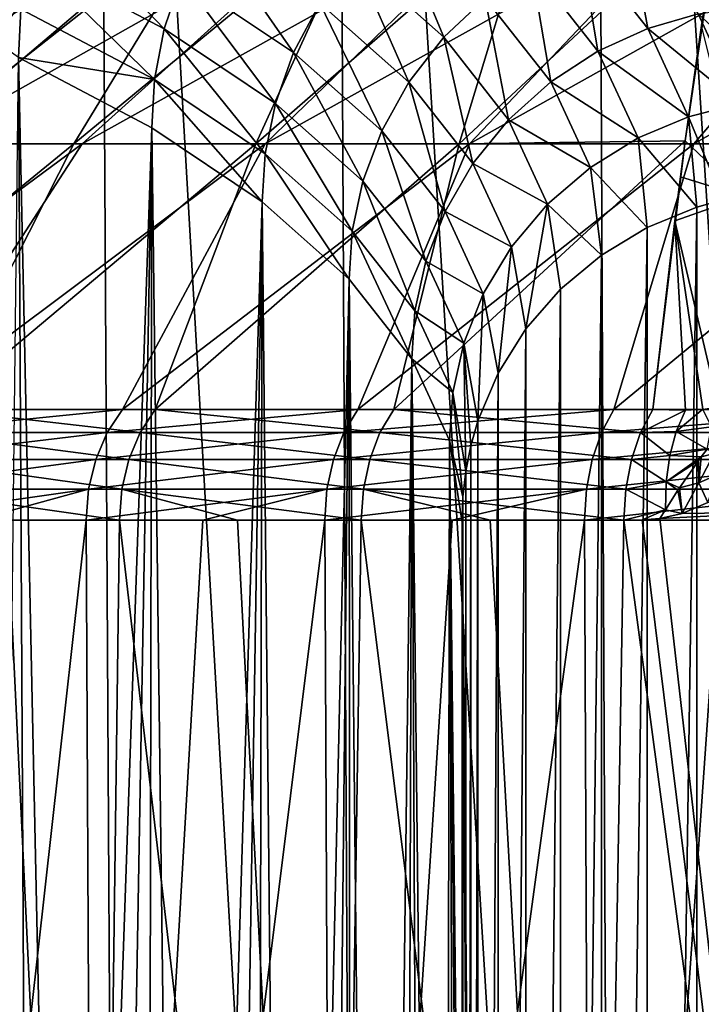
# Model space of a CAD drawing. Header units: millimetres. Extents: x -24 to 24, y 0 to 188.
# Tile 343 of 460: x -18.42 to -13.89, y 160.14 to 166.69. Entities that reach past the tile are written whole.
import ezdxf

# ---------------------------------------------------------------- set-up
doc = ezdxf.new("R2010")
doc.units = ezdxf.units.MM
doc.header["$LTSCALE"] = 58.620611
for name, color, linetype in [('112', 7, 'CONTINUOUS'), ('128', 7, 'CONTINUOUS'), ('130', 7, 'CONTINUOUS'), ('131', 7, 'CONTINUOUS'), ('163', 7, 'CONTINUOUS'), ('173', 7, 'CONTINUOUS'), ('174', 7, 'CONTINUOUS'), ('176', 7, 'CONTINUOUS'), ('177', 7, 'CONTINUOUS'), ('76', 7, 'CONTINUOUS'), ('77', 7, 'CONTINUOUS'), ('86', 7, 'CONTINUOUS')]:
    doc.layers.add(name, color=color, linetype=linetype)

msp = doc.modelspace()

# ---------------------------------------------------------------- linework, layer by layer
at = {"layer": '112', "color": 7, "linetype": 'CONTINUOUS'}
for points in [[(-13.8909, 166.6542, 15.4859), (-13.9989, 165.886, 16.7404), (-13.6092, 165.516, 17.7231), (-13.8909, 166.6542, 15.4859)], [(-13.9989, 165.886, 16.7404), (-14.0305, 165.6467, 17.1068), (-13.6092, 165.516, 17.7231), (-13.9989, 165.886, 16.7404)], [(-14.0305, 165.6467, 17.1068), (-14.0679, 165.3537, 17.5414), (-13.6092, 165.516, 17.7231), (-14.0305, 165.6467, 17.1068)], [(-14.0679, 165.3537, 17.5414), (-13.7771, 164.1166, 19.6021), (-13.6092, 165.516, 17.7231), (-14.0679, 165.3537, 17.5414)], [(-14.0679, 165.3537, 17.5414), (-14.2137, 164.101, 19.247), (-13.9954, 164.0953, 19.429), (-14.0679, 165.3537, 17.5414)], [(-13.7771, 164.1166, 19.6021), (-14.0679, 165.3537, 17.5414), (-13.8804, 164.103, 19.5213), (-13.7771, 164.1166, 19.6021)], [(-13.8804, 164.103, 19.5213), (-14.0679, 165.3537, 17.5414), (-13.9954, 164.0953, 19.429), (-13.8804, 164.103, 19.5213)]]:
    msp.add_3dface(points, dxfattribs=at)
at = {"layer": '128', "color": 7, "linetype": 'CONTINUOUS'}
for points in [[(-14.2137, 164.101, 19.247), (-14.295, 163.9462, 19.3571), (-13.9954, 164.0953, 19.429), (-14.2137, 164.101, 19.247)], [(-13.9954, 164.0953, 19.429), (-14.295, 163.9462, 19.3571), (-14.0583, 163.9543, 19.5332), (-13.9954, 164.0953, 19.429)], [(-13.8804, 164.103, 19.5213), (-13.9954, 164.0953, 19.429), (-14.0583, 163.9543, 19.5332), (-13.8804, 164.103, 19.5213)], [(-13.8804, 164.103, 19.5213), (-14.0583, 163.9543, 19.5332), (-13.8229, 163.9855, 19.7053), (-13.8804, 164.103, 19.5213)], [(-13.8229, 163.9855, 19.7053), (-14.0583, 163.9543, 19.5332), (-13.8528, 163.836, 19.79), (-13.8229, 163.9855, 19.7053)], [(-14.295, 163.9462, 19.3571), (-14.3558, 163.7665, 19.4394), (-14.1013, 163.7934, 19.6168), (-14.295, 163.9462, 19.3571)], [(-14.0583, 163.9543, 19.5332), (-14.295, 163.9462, 19.3571), (-14.1013, 163.7934, 19.6168), (-14.0583, 163.9543, 19.5332)], [(-14.0583, 163.9543, 19.5332), (-14.1013, 163.7934, 19.6168), (-13.8528, 163.836, 19.79), (-14.0583, 163.9543, 19.5332)], [(-13.8528, 163.836, 19.79), (-14.1013, 163.7934, 19.6168), (-13.892, 163.7843, 19.7865), (-13.8528, 163.836, 19.79)], [(-14.1013, 163.7934, 19.6168), (-14.3558, 163.7665, 19.4394), (-14.1249, 163.6181, 19.6755), (-14.1013, 163.7934, 19.6168)], [(-14.1013, 163.7934, 19.6168), (-14.1249, 163.6181, 19.6755), (-13.892, 163.7843, 19.7865), (-14.1013, 163.7934, 19.6168)], [(-13.892, 163.7843, 19.7865), (-14.1249, 163.6181, 19.6755), (-13.9109, 163.7588, 19.7839), (-13.892, 163.7843, 19.7865)], [(-14.3558, 163.7665, 19.4394), (-14.3933, 163.5696, 19.4901), (-14.1249, 163.6181, 19.6755), (-14.3558, 163.7665, 19.4394)], [(-13.9109, 163.7588, 19.7839), (-14.1249, 163.6181, 19.6755), (-14.0357, 163.5795, 19.7521), (-13.9109, 163.7588, 19.7839)], [(-14.1249, 163.6181, 19.6755), (-14.3933, 163.5696, 19.4901), (-14.1292, 163.4337, 19.7066), (-14.1249, 163.6181, 19.6755)], [(-14.1249, 163.6181, 19.6755), (-14.1292, 163.4337, 19.7066), (-14.047, 163.5624, 19.7478), (-14.1249, 163.6181, 19.6755)], [(-14.0357, 163.5795, 19.7521), (-14.1249, 163.6181, 19.6755), (-14.047, 163.5624, 19.7478), (-14.0357, 163.5795, 19.7521)], [(-14.3933, 163.5696, 19.4901), (-14.4059, 163.3645, 19.5072), (-14.1292, 163.4337, 19.7066), (-14.3933, 163.5696, 19.4901)], [(-14.4059, 163.3645, 19.5072), (-14.2852, 163.3671, 19.5958), (-14.1292, 163.4337, 19.7066), (-14.4059, 163.3645, 19.5072)], [(-14.2852, 163.3671, 19.5958), (-14.1666, 163.3748, 19.6817), (-14.1292, 163.4337, 19.7066), (-14.2852, 163.3671, 19.5958)]]:
    msp.add_3dface(points, dxfattribs=at)
at = {"layer": '130', "color": 7, "linetype": 'CONTINUOUS'}
for points in [[(-14.0183, 163.4094, 19.7874), (-13.2736, 163.4204, 20.2947), (-13.8471, 163.4825, 19.9048), (-14.0183, 163.4094, 19.7874)], [(-14.1666, 163.3748, 19.6817), (-13.2736, 163.4204, 20.2947), (-14.0183, 163.4094, 19.7874), (-14.1666, 163.3748, 19.6817)]]:
    msp.add_3dface(points, dxfattribs=at)
at = {"layer": '131', "color": 7, "linetype": 'CONTINUOUS'}
for points in [[(-13.8528, 163.836, 19.79), (-13.892, 163.7843, 19.7865), (-13.8067, 163.8071, 19.844), (-13.8528, 163.836, 19.79)], [(-13.892, 163.7843, 19.7865), (-13.9109, 163.7588, 19.7839), (-13.9071, 163.6121, 19.8402), (-13.892, 163.7843, 19.7865)], [(-13.892, 163.7843, 19.7865), (-13.9071, 163.6121, 19.8402), (-13.8067, 163.8071, 19.844), (-13.892, 163.7843, 19.7865)], [(-13.9071, 163.6121, 19.8402), (-13.781, 163.6679, 19.92), (-13.8067, 163.8071, 19.844), (-13.9071, 163.6121, 19.8402)], [(-13.9109, 163.7588, 19.7839), (-14.0357, 163.5795, 19.7521), (-13.9071, 163.6121, 19.8402), (-13.9109, 163.7588, 19.7839)], [(-13.9071, 163.6121, 19.8402), (-13.8471, 163.4825, 19.9048), (-13.781, 163.6679, 19.92), (-13.9071, 163.6121, 19.8402)], [(-14.0357, 163.5795, 19.7521), (-14.047, 163.5624, 19.7478), (-14.0183, 163.4094, 19.7874), (-14.0357, 163.5795, 19.7521)], [(-14.0357, 163.5795, 19.7521), (-14.0183, 163.4094, 19.7874), (-13.9071, 163.6121, 19.8402), (-14.0357, 163.5795, 19.7521)], [(-14.0183, 163.4094, 19.7874), (-13.8471, 163.4825, 19.9048), (-13.9071, 163.6121, 19.8402), (-14.0183, 163.4094, 19.7874)], [(-14.047, 163.5624, 19.7478), (-14.1292, 163.4337, 19.7066), (-14.0183, 163.4094, 19.7874), (-14.047, 163.5624, 19.7478)], [(-14.1292, 163.4337, 19.7066), (-14.1666, 163.3748, 19.6817), (-14.0183, 163.4094, 19.7874), (-14.1292, 163.4337, 19.7066)]]:
    msp.add_3dface(points, dxfattribs=at)
at = {"layer": '163', "color": 7, "linetype": 'CONTINUOUS'}
msp.add_3dface([(-15.4816, 163.3486, 197.6208), (-15.4816, 141.2475, 127.525), (-15.3922, 153.5887, 200.7292), (-15.4816, 163.3486, 197.6208)], dxfattribs=at)
at = {"layer": '173', "color": 7, "linetype": 'CONTINUOUS'}
for points in [[(-14.6047, 177.1528, 241.4039), (-12.6366, 146.5608, 252.1019), (-13.695, 177.3595, 242.0229), (-14.6047, 177.1528, 241.4039)], [(-16.3292, 176.7018, 240.0496), (-14.4658, 146.184, 250.9069), (-14.6047, 177.1528, 241.4039), (-16.3292, 176.7018, 240.0496)], [(-14.4658, 146.184, 250.9069), (-12.6366, 146.5608, 252.1019), (-14.6047, 177.1528, 241.4039), (-14.4658, 146.184, 250.9069)], [(-17.9148, 176.2046, 238.5499), (-16.1716, 145.7581, 249.556), (-16.3292, 176.7018, 240.0496), (-17.9148, 176.2046, 238.5499)], [(-16.1716, 145.7581, 249.556), (-14.4658, 146.184, 250.9069), (-16.3292, 176.7018, 240.0496), (-16.1716, 145.7581, 249.556)], [(-19.3482, 175.6659, 236.9174), (-17.7394, 145.2866, 248.0608), (-17.9148, 176.2046, 238.5499), (-19.3482, 175.6659, 236.9174)], [(-17.7394, 145.2866, 248.0608), (-16.1716, 145.7581, 249.556), (-17.9148, 176.2046, 238.5499), (-17.7394, 145.2866, 248.0608)], [(-19.1559, 144.7737, 246.4339), (-17.7394, 145.2866, 248.0608), (-19.3482, 175.6659, 236.9174), (-19.1559, 144.7737, 246.4339)]]:
    msp.add_3dface(points, dxfattribs=at)
at = {"layer": '174', "color": 7, "linetype": 'CONTINUOUS'}
for points in [[(-18.3453, 150.829, 212.6776), (-18.6032, 151.3839, 212.9189), (-18.4297, 166.4416, 207.6048), (-18.3453, 150.829, 212.6776)], [(-18.0864, 150.2889, 212.4061), (-18.3453, 150.829, 212.6776), (-18.4297, 166.4416, 207.6048), (-18.0864, 150.2889, 212.4061)], [(-17.5441, 165.974, 206.0685), (-18.0864, 150.2889, 212.4061), (-18.4297, 166.4416, 207.6048), (-17.5441, 165.974, 206.0685)], [(-17.8288, 149.7651, 212.1052), (-18.0864, 150.2889, 212.4061), (-17.5441, 165.974, 206.0685), (-17.8288, 149.7651, 212.1052)], [(-17.5745, 149.258, 211.7752), (-17.8288, 149.7651, 212.1052), (-17.5441, 165.974, 206.0685), (-17.5745, 149.258, 211.7752)], [(-17.3254, 148.7679, 211.4167), (-17.5745, 149.258, 211.7752), (-17.5441, 165.974, 206.0685), (-17.3254, 148.7679, 211.4167)], [(-16.8092, 165.481, 204.462), (-17.3254, 148.7679, 211.4167), (-17.5441, 165.974, 206.0685), (-16.8092, 165.481, 204.462)], [(-17.0833, 148.295, 211.03), (-17.3254, 148.7679, 211.4167), (-16.8092, 165.481, 204.462), (-17.0833, 148.295, 211.03)], [(-16.85, 147.8395, 210.6159), (-17.0833, 148.295, 211.03), (-16.8092, 165.481, 204.462), (-16.85, 147.8395, 210.6159)], [(-16.6273, 147.4016, 210.1749), (-16.85, 147.8395, 210.6159), (-16.8092, 165.481, 204.462), (-16.6273, 147.4016, 210.1749)], [(-16.2313, 164.967, 202.7989), (-16.6273, 147.4016, 210.1749), (-16.8092, 165.481, 204.462), (-16.2313, 164.967, 202.7989)], [(-16.4166, 146.9814, 209.7077), (-16.6273, 147.4016, 210.1749), (-16.2313, 164.967, 202.7989), (-16.4166, 146.9814, 209.7077)], [(-16.2197, 146.5791, 209.2148), (-16.4166, 146.9814, 209.7077), (-16.2313, 164.967, 202.7989), (-16.2197, 146.5791, 209.2148)], [(-16.0382, 146.1947, 208.6972), (-16.2197, 146.5791, 209.2148), (-16.2313, 164.967, 202.7989), (-16.0382, 146.1947, 208.6972)], [(-15.8153, 164.4365, 201.093), (-16.0382, 146.1947, 208.6972), (-16.2313, 164.967, 202.7989), (-15.8153, 164.4365, 201.093)], [(-15.8734, 145.8288, 208.1559), (-16.0382, 146.1947, 208.6972), (-15.8153, 164.4365, 201.093), (-15.8734, 145.8288, 208.1559)], [(-15.727, 145.4815, 207.5919), (-15.8734, 145.8288, 208.1559), (-15.8153, 164.4365, 201.093), (-15.727, 145.4815, 207.5919)], [(-15.6004, 145.1535, 207.0069), (-15.727, 145.4815, 207.5919), (-15.8153, 164.4365, 201.093), (-15.6004, 145.1535, 207.0069)], [(-15.5647, 163.8941, 199.3587), (-15.6004, 145.1535, 207.0069), (-15.8153, 164.4365, 201.093), (-15.5647, 163.8941, 199.3587)], [(-15.4949, 144.8456, 206.4029), (-15.6004, 145.1535, 207.0069), (-15.5647, 163.8941, 199.3587), (-15.4949, 144.8456, 206.4029)], [(-15.4816, 163.3486, 197.6208), (-15.3514, 144.2931, 205.1463), (-15.5647, 163.8941, 199.3587), (-15.4816, 163.3486, 197.6208)], [(-15.4116, 144.5586, 205.7821), (-15.4949, 144.8456, 206.4029), (-15.5647, 163.8941, 199.3587), (-15.4116, 144.5586, 205.7821)], [(-15.3514, 144.2931, 205.1463), (-15.4116, 144.5586, 205.7821), (-15.5647, 163.8941, 199.3587), (-15.3514, 144.2931, 205.1463)], [(-15.4816, 163.3486, 197.6208), (-15.3922, 153.5887, 200.7292), (-15.315, 144.0496, 204.4974), (-15.4816, 163.3486, 197.6208)], [(-15.3514, 144.2931, 205.1463), (-15.4816, 163.3486, 197.6208), (-15.315, 144.0496, 204.4974), (-15.3514, 144.2931, 205.1463)]]:
    msp.add_3dface(points, dxfattribs=at)
at = {"layer": '176', "color": 7, "linetype": 'CONTINUOUS'}
for points in [[(-18.2426, 167.4463, 207.4195), (-17.4615, 166.6314, 205.9096), (-18.3522, 167.1014, 207.4541), (-18.2426, 167.4463, 207.4195)], [(-17.3456, 166.9731, 205.8646), (-17.4615, 166.6314, 205.9096), (-18.2426, 167.4463, 207.4195), (-17.3456, 166.9731, 205.8646)], [(-15.9353, 167.3752, 204.228), (-15.6032, 166.5757, 202.4843), (-16.2017, 167.1073, 204.2037), (-15.9353, 167.3752, 204.228)], [(-15.3283, 166.8359, 202.4846), (-15.6032, 166.5757, 202.4843), (-15.9353, 167.3752, 204.228), (-15.3283, 166.8359, 202.4846)], [(-17.1781, 167.3064, 205.8488), (-16.6012, 166.4742, 204.2388), (-17.3456, 166.9731, 205.8646), (-17.1781, 167.3064, 205.8488)], [(-16.4263, 166.8027, 204.2076), (-16.6012, 166.4742, 204.2388), (-17.1781, 167.3064, 205.8488), (-16.4263, 166.8027, 204.2076)], [(-14.371, 167.3141, 202.6184), (-14.2477, 166.634, 200.7103), (-14.6986, 167.2083, 202.5546), (-14.371, 167.3141, 202.6184)], [(-13.9129, 166.7305, 200.7451), (-14.2477, 166.634, 200.7103), (-14.371, 167.3141, 202.6184), (-13.9129, 166.7305, 200.7451)], [(-14.6986, 167.2083, 202.5546), (-14.5784, 166.4834, 200.6933), (-15.0222, 167.0486, 202.5088), (-14.6986, 167.2083, 202.5546)], [(-14.2477, 166.634, 200.7103), (-14.5784, 166.4834, 200.6933), (-14.6986, 167.2083, 202.5546), (-14.2477, 166.634, 200.7103)], [(-18.4133, 166.7628, 207.5178), (-18.4297, 166.4416, 207.6048), (-19.4456, 167.1715, 208.9784), (-18.4133, 166.7628, 207.5178)], [(-16.2017, 167.1073, 204.2037), (-15.8351, 166.2775, 202.5085), (-16.4263, 166.8027, 204.2076), (-16.2017, 167.1073, 204.2037)], [(-15.6032, 166.5757, 202.4843), (-15.8351, 166.2775, 202.5085), (-16.2017, 167.1073, 204.2037), (-15.6032, 166.5757, 202.4843)], [(-18.3522, 167.1014, 207.4541), (-17.5263, 166.2946, 205.9793), (-18.4133, 166.7628, 207.5178), (-18.3522, 167.1014, 207.4541)], [(-17.4615, 166.6314, 205.9096), (-17.5263, 166.2946, 205.9793), (-18.3522, 167.1014, 207.4541), (-17.4615, 166.6314, 205.9096)], [(-15.0222, 167.0486, 202.5088), (-14.8912, 166.2793, 200.6964), (-15.3283, 166.8359, 202.4846), (-15.0222, 167.0486, 202.5088)], [(-14.5784, 166.4834, 200.6933), (-14.8912, 166.2793, 200.6964), (-15.0222, 167.0486, 202.5088), (-14.5784, 166.4834, 200.6933)], [(-17.3456, 166.9731, 205.8646), (-16.7223, 166.1359, 204.2947), (-17.4615, 166.6314, 205.9096), (-17.3456, 166.9731, 205.8646)], [(-16.6012, 166.4742, 204.2388), (-16.7223, 166.1359, 204.2947), (-17.3456, 166.9731, 205.8646), (-16.6012, 166.4742, 204.2388)], [(-16.4263, 166.8027, 204.2076), (-16.0157, 165.954, 202.5558), (-16.6012, 166.4742, 204.2388), (-16.4263, 166.8027, 204.2076)], [(-15.8351, 166.2775, 202.5085), (-16.0157, 165.954, 202.5558), (-16.4263, 166.8027, 204.2076), (-15.8351, 166.2775, 202.5085)], [(-15.3283, 166.8359, 202.4846), (-15.1723, 166.0269, 200.7208), (-15.6032, 166.5757, 202.4843), (-15.3283, 166.8359, 202.4846)], [(-14.8912, 166.2793, 200.6964), (-15.1723, 166.0269, 200.7208), (-15.3283, 166.8359, 202.4846), (-14.8912, 166.2793, 200.6964)], [(-17.5263, 166.2946, 205.9793), (-18.4297, 166.4416, 207.6048), (-18.4133, 166.7628, 207.5178), (-17.5263, 166.2946, 205.9793)], [(-13.9129, 166.7305, 200.7451), (-13.637, 166.1341, 198.8404), (-14.2477, 166.634, 200.7103), (-13.9129, 166.7305, 200.7451)], [(-13.5864, 166.7761, 200.7941), (-13.3062, 166.1706, 198.8606), (-13.9129, 166.7305, 200.7451), (-13.5864, 166.7761, 200.7941)], [(-13.3062, 166.1706, 198.8606), (-13.637, 166.1341, 198.8404), (-13.9129, 166.7305, 200.7451), (-13.3062, 166.1706, 198.8606)], [(-17.4615, 166.6314, 205.9096), (-16.7903, 165.801, 204.3708), (-17.5263, 166.2946, 205.9793), (-17.4615, 166.6314, 205.9096)], [(-16.7223, 166.1359, 204.2947), (-16.7903, 165.801, 204.3708), (-17.4615, 166.6314, 205.9096), (-16.7223, 166.1359, 204.2947)], [(-14.2477, 166.634, 200.7103), (-13.976, 166.0469, 198.8352), (-14.5784, 166.4834, 200.6933), (-14.2477, 166.634, 200.7103)], [(-13.637, 166.1341, 198.8404), (-13.976, 166.0469, 198.8352), (-14.2477, 166.634, 200.7103), (-13.637, 166.1341, 198.8404)], [(-15.6032, 166.5757, 202.4843), (-15.4095, 165.7353, 200.7659), (-15.8351, 166.2775, 202.5085), (-15.6032, 166.5757, 202.4843)], [(-15.1723, 166.0269, 200.7208), (-15.4095, 165.7353, 200.7659), (-15.6032, 166.5757, 202.4843), (-15.1723, 166.0269, 200.7208)], [(-16.6012, 166.4742, 204.2388), (-16.141, 165.6192, 202.6229), (-16.7223, 166.1359, 204.2947), (-16.6012, 166.4742, 204.2388)], [(-16.0157, 165.954, 202.5558), (-16.141, 165.6192, 202.6229), (-16.6012, 166.4742, 204.2388), (-16.0157, 165.954, 202.5558)], [(-14.5784, 166.4834, 200.6933), (-14.311, 165.9056, 198.8475), (-14.8912, 166.2793, 200.6964), (-14.5784, 166.4834, 200.6933)], [(-13.976, 166.0469, 198.8352), (-14.311, 165.9056, 198.8475), (-14.5784, 166.4834, 200.6933), (-13.976, 166.0469, 198.8352)], [(-17.5441, 165.974, 206.0685), (-18.4297, 166.4416, 207.6048), (-17.5263, 166.2946, 205.9793), (-17.5441, 165.974, 206.0685)], [(-16.8092, 165.481, 204.462), (-17.5441, 165.974, 206.0685), (-17.5263, 166.2946, 205.9793), (-16.8092, 165.481, 204.462)], [(-16.7903, 165.801, 204.3708), (-16.8092, 165.481, 204.462), (-17.5263, 166.2946, 205.9793), (-16.7903, 165.801, 204.3708)], [(-15.8351, 166.2775, 202.5085), (-15.5943, 165.4171, 200.8295), (-16.0157, 165.954, 202.5558), (-15.8351, 166.2775, 202.5085)], [(-15.4095, 165.7353, 200.7659), (-15.5943, 165.4171, 200.8295), (-15.8351, 166.2775, 202.5085), (-15.4095, 165.7353, 200.7659)], [(-14.8912, 166.2793, 200.6964), (-14.6279, 165.7104, 198.8784), (-15.1723, 166.0269, 200.7208), (-14.8912, 166.2793, 200.6964)], [(-14.311, 165.9056, 198.8475), (-14.6279, 165.7104, 198.8784), (-14.8912, 166.2793, 200.6964), (-14.311, 165.9056, 198.8475)], [(-16.7223, 166.1359, 204.2947), (-16.2115, 165.2864, 202.7055), (-16.7903, 165.801, 204.3708), (-16.7223, 166.1359, 204.2947)], [(-16.141, 165.6192, 202.6229), (-16.2115, 165.2864, 202.7055), (-16.7223, 166.1359, 204.2947), (-16.141, 165.6192, 202.6229)], [(-13.637, 166.1341, 198.8404), (-13.7478, 165.4938, 196.9444), (-13.976, 166.0469, 198.8352), (-13.637, 166.1341, 198.8404)], [(-15.1723, 166.0269, 200.7208), (-14.9127, 165.4659, 198.9278), (-15.4095, 165.7353, 200.7659), (-15.1723, 166.0269, 200.7208)], [(-14.6279, 165.7104, 198.8784), (-14.9127, 165.4659, 198.9278), (-15.1723, 166.0269, 200.7208), (-14.6279, 165.7104, 198.8784)], [(-13.976, 166.0469, 198.8352), (-13.9205, 165.445, 196.9598), (-14.311, 165.9056, 198.8475), (-13.976, 166.0469, 198.8352)], [(-13.7478, 165.4938, 196.9444), (-13.9205, 165.445, 196.9598), (-13.976, 166.0469, 198.8352), (-13.7478, 165.4938, 196.9444)], [(-16.0157, 165.954, 202.5558), (-15.7225, 165.0859, 200.9081), (-16.141, 165.6192, 202.6229), (-16.0157, 165.954, 202.5558)], [(-15.5943, 165.4171, 200.8295), (-15.7225, 165.0859, 200.9081), (-16.0157, 165.954, 202.5558), (-15.5943, 165.4171, 200.8295)], [(-14.311, 165.9056, 198.8475), (-14.2512, 165.3097, 197.0024), (-14.6279, 165.7104, 198.8784), (-14.311, 165.9056, 198.8475)], [(-13.9205, 165.445, 196.9598), (-14.2512, 165.3097, 197.0024), (-14.311, 165.9056, 198.8475), (-13.9205, 165.445, 196.9598)], [(-16.2313, 164.967, 202.7989), (-16.8092, 165.481, 204.462), (-16.7903, 165.801, 204.3708), (-16.2313, 164.967, 202.7989)], [(-16.2115, 165.2864, 202.7055), (-16.2313, 164.967, 202.7989), (-16.7903, 165.801, 204.3708), (-16.2115, 165.2864, 202.7055)], [(-15.4095, 165.7353, 200.7659), (-15.153, 165.1811, 198.9942), (-15.5943, 165.4171, 200.8295), (-15.4095, 165.7353, 200.7659)], [(-14.9127, 165.4659, 198.9278), (-15.153, 165.1811, 198.9942), (-15.4095, 165.7353, 200.7659), (-14.9127, 165.4659, 198.9278)], [(-14.6279, 165.7104, 198.8784), (-14.5558, 165.1267, 197.0601), (-14.9127, 165.4659, 198.9278), (-14.6279, 165.7104, 198.8784)], [(-14.2512, 165.3097, 197.0024), (-14.5558, 165.1267, 197.0601), (-14.6279, 165.7104, 198.8784), (-14.2512, 165.3097, 197.0024)], [(-16.141, 165.6192, 202.6229), (-15.7948, 164.7552, 200.9975), (-16.2115, 165.2864, 202.7055), (-16.141, 165.6192, 202.6229)], [(-15.7225, 165.0859, 200.9081), (-15.7948, 164.7552, 200.9975), (-16.141, 165.6192, 202.6229), (-15.7225, 165.0859, 200.9081)], [(-15.5943, 165.4171, 200.8295), (-15.3403, 164.8681, 199.0745), (-15.7225, 165.0859, 200.9081), (-15.5943, 165.4171, 200.8295)], [(-15.153, 165.1811, 198.9942), (-15.3403, 164.8681, 199.0745), (-15.5943, 165.4171, 200.8295), (-15.153, 165.1811, 198.9942)], [(-14.9127, 165.4659, 198.9278), (-15.0574, 164.6372, 197.2145), (-15.153, 165.1811, 198.9942), (-14.9127, 165.4659, 198.9278)], [(-14.8267, 164.9007, 197.1314), (-15.0574, 164.6372, 197.2145), (-14.9127, 165.4659, 198.9278), (-14.8267, 164.9007, 197.1314)], [(-14.5558, 165.1267, 197.0601), (-14.8267, 164.9007, 197.1314), (-14.9127, 165.4659, 198.9278), (-14.5558, 165.1267, 197.0601)], [(-15.8153, 164.4365, 201.093), (-16.2313, 164.967, 202.7989), (-16.2115, 165.2864, 202.7055), (-15.8153, 164.4365, 201.093)], [(-15.7948, 164.7552, 200.9975), (-15.8153, 164.4365, 201.093), (-16.2115, 165.2864, 202.7055), (-15.7948, 164.7552, 200.9975)], [(-15.153, 165.1811, 198.9942), (-15.2421, 164.3425, 197.3074), (-15.3403, 164.8681, 199.0745), (-15.153, 165.1811, 198.9942)], [(-15.0574, 164.6372, 197.2145), (-15.2421, 164.3425, 197.3074), (-15.153, 165.1811, 198.9942), (-15.0574, 164.6372, 197.2145)], [(-15.7225, 165.0859, 200.9081), (-15.4704, 164.5406, 199.1648), (-15.7948, 164.7552, 200.9975), (-15.7225, 165.0859, 200.9081)], [(-15.3403, 164.8681, 199.0745), (-15.4704, 164.5406, 199.1648), (-15.7225, 165.0859, 200.9081), (-15.3403, 164.8681, 199.0745)], [(-15.3403, 164.8681, 199.0745), (-15.3763, 164.024, 197.4078), (-15.4704, 164.5406, 199.1648), (-15.3403, 164.8681, 199.0745)], [(-15.2421, 164.3425, 197.3074), (-15.3763, 164.024, 197.4078), (-15.3403, 164.8681, 199.0745), (-15.2421, 164.3425, 197.3074)], [(-15.5437, 164.2121, 199.2609), (-15.8153, 164.4365, 201.093), (-15.7948, 164.7552, 200.9975), (-15.5437, 164.2121, 199.2609)], [(-15.4704, 164.5406, 199.1648), (-15.5437, 164.2121, 199.2609), (-15.7948, 164.7552, 200.9975), (-15.4704, 164.5406, 199.1648)], [(-15.4704, 164.5406, 199.1648), (-15.4568, 163.6895, 197.5133), (-15.5437, 164.2121, 199.2609), (-15.4704, 164.5406, 199.1648)], [(-15.4234, 163.8582, 197.4601), (-15.4568, 163.6895, 197.5133), (-15.4704, 164.5406, 199.1648), (-15.4234, 163.8582, 197.4601)], [(-15.3763, 164.024, 197.4078), (-15.4234, 163.8582, 197.4601), (-15.4704, 164.5406, 199.1648), (-15.3763, 164.024, 197.4078)], [(-15.5647, 163.8941, 199.3587), (-15.8153, 164.4365, 201.093), (-15.5437, 164.2121, 199.2609), (-15.5647, 163.8941, 199.3587)], [(-15.4762, 163.519, 197.567), (-15.5647, 163.8941, 199.3587), (-15.5437, 164.2121, 199.2609), (-15.4762, 163.519, 197.567)], [(-15.4568, 163.6895, 197.5133), (-15.4762, 163.519, 197.567), (-15.5437, 164.2121, 199.2609), (-15.4568, 163.6895, 197.5133)], [(-15.4816, 163.3486, 197.6208), (-15.5647, 163.8941, 199.3587), (-15.4762, 163.519, 197.567), (-15.4816, 163.3486, 197.6208)]]:
    msp.add_3dface(points, dxfattribs=at)
at = {"layer": '177', "color": 7, "linetype": 'CONTINUOUS'}
for points in [[(-13.9202, 143.344, 126.864), (-13.9205, 165.445, 196.9598), (-13.7478, 165.4938, 196.9444), (-13.9202, 143.344, 126.864)], [(-13.7476, 143.3927, 126.8486), (-13.9202, 143.344, 126.864), (-13.7478, 165.4938, 196.9444), (-13.7476, 143.3927, 126.8486)], [(-14.2509, 143.2087, 126.9066), (-14.2512, 165.3097, 197.0024), (-13.9205, 165.445, 196.9598), (-14.2509, 143.2087, 126.9066)], [(-13.9202, 143.344, 126.864), (-14.2509, 143.2087, 126.9066), (-13.9205, 165.445, 196.9598), (-13.9202, 143.344, 126.864)], [(-14.5553, 143.026, 126.9643), (-14.5558, 165.1267, 197.0601), (-14.2512, 165.3097, 197.0024), (-14.5553, 143.026, 126.9643)], [(-14.2509, 143.2087, 126.9066), (-14.5553, 143.026, 126.9643), (-14.2512, 165.3097, 197.0024), (-14.2509, 143.2087, 126.9066)], [(-14.8262, 142.8002, 127.0355), (-14.8267, 164.9007, 197.1314), (-14.5558, 165.1267, 197.0601), (-14.8262, 142.8002, 127.0355)], [(-14.5553, 143.026, 126.9643), (-14.8262, 142.8002, 127.0355), (-14.5558, 165.1267, 197.0601), (-14.5553, 143.026, 126.9643)], [(-15.0568, 142.5368, 127.1185), (-15.0574, 164.6372, 197.2145), (-14.8267, 164.9007, 197.1314), (-15.0568, 142.5368, 127.1185)], [(-14.8262, 142.8002, 127.0355), (-15.0568, 142.5368, 127.1185), (-14.8267, 164.9007, 197.1314), (-14.8262, 142.8002, 127.0355)], [(-15.2416, 142.2424, 127.2113), (-15.2421, 164.3425, 197.3074), (-15.0574, 164.6372, 197.2145), (-15.2416, 142.2424, 127.2113)], [(-15.0568, 142.5368, 127.1185), (-15.2416, 142.2424, 127.2113), (-15.0574, 164.6372, 197.2145), (-15.0568, 142.5368, 127.1185)], [(-15.3759, 141.9241, 127.3117), (-15.3763, 164.024, 197.4078), (-15.2421, 164.3425, 197.3074), (-15.3759, 141.9241, 127.3117)], [(-15.2416, 142.2424, 127.2113), (-15.3759, 141.9241, 127.3117), (-15.2421, 164.3425, 197.3074), (-15.2416, 142.2424, 127.2113)], [(-15.4231, 141.7584, 127.3639), (-15.4234, 163.8582, 197.4601), (-15.3763, 164.024, 197.4078), (-15.4231, 141.7584, 127.3639)], [(-15.3759, 141.9241, 127.3117), (-15.4231, 141.7584, 127.3639), (-15.3763, 164.024, 197.4078), (-15.3759, 141.9241, 127.3117)], [(-15.4566, 141.5898, 127.4171), (-15.4568, 163.6895, 197.5133), (-15.4234, 163.8582, 197.4601), (-15.4566, 141.5898, 127.4171)], [(-15.4231, 141.7584, 127.3639), (-15.4566, 141.5898, 127.4171), (-15.4234, 163.8582, 197.4601), (-15.4231, 141.7584, 127.3639)], [(-15.4761, 141.4191, 127.4709), (-15.4762, 163.519, 197.567), (-15.4568, 163.6895, 197.5133), (-15.4761, 141.4191, 127.4709)], [(-15.4566, 141.5898, 127.4171), (-15.4761, 141.4191, 127.4709), (-15.4568, 163.6895, 197.5133), (-15.4566, 141.5898, 127.4171)], [(-15.4816, 141.2475, 127.525), (-15.4816, 163.3486, 197.6208), (-15.4762, 163.519, 197.567), (-15.4816, 141.2475, 127.525)], [(-15.4761, 141.4191, 127.4709), (-15.4816, 141.2475, 127.525), (-15.4762, 163.519, 197.567), (-15.4761, 141.4191, 127.4709)]]:
    msp.add_3dface(points, dxfattribs=at)
at = {"layer": '76', "color": 7, "linetype": 'CONTINUOUS'}
for points in [[(-14.2852, 163.3671, 19.5958), (-12.766, 151.1, 20.6178), (-14.1666, 163.3748, 19.6817), (-14.2852, 163.3671, 19.5958)], [(-14.1666, 163.3748, 19.6817), (-12.766, 151.1, 20.6178), (-13.2736, 163.4204, 20.2947), (-14.1666, 163.3748, 19.6817)], [(-19.3519, 151.1, 14.6139), (-17.921, 151.1, 16.3371), (-19.212, 163.3645, 14.7974), (-19.3519, 151.1, 14.6139)], [(-17.921, 151.1, -16.3371), (-19.3519, 151.1, -14.6139), (-17.9791, 163.3645, -16.2731), (-17.921, 151.1, -16.3371)], [(-17.9791, 163.3645, -16.2731), (-19.3519, 151.1, -14.6139), (-18.7146, 163.3645, -15.4217), (-17.9791, 163.3645, -16.2731)], [(-19.212, 163.3645, 14.7974), (-17.921, 151.1, 16.3371), (-18.505, 163.3645, 15.6725), (-19.212, 163.3645, 14.7974)], [(-18.505, 163.3645, 15.6725), (-17.921, 151.1, 16.3371), (-17.7582, 163.3645, 16.5139), (-18.505, 163.3645, 15.6725)], [(-17.205, 163.3645, -17.0895), (-17.921, 151.1, -16.3371), (-17.9791, 163.3645, -16.2731), (-17.205, 163.3645, -17.0895)], [(-17.921, 151.1, 16.3371), (-16.3371, 151.1, 17.921), (-17.7582, 163.3645, 16.5139), (-17.921, 151.1, 16.3371)], [(-16.3371, 151.1, -17.921), (-17.921, 151.1, -16.3371), (-16.3939, 163.3645, -17.8691), (-16.3371, 151.1, -17.921)], [(-16.3939, 163.3645, -17.8691), (-17.921, 151.1, -16.3371), (-17.205, 163.3645, -17.0895), (-16.3939, 163.3645, -17.8691)], [(-17.7582, 163.3645, 16.5139), (-16.3371, 151.1, 17.921), (-16.9731, 163.3645, 17.3198), (-17.7582, 163.3645, 16.5139)], [(-16.9731, 163.3645, 17.3198), (-16.3371, 151.1, 17.921), (-16.1515, 163.3645, 18.0884), (-16.9731, 163.3645, 17.3198)], [(-15.5474, 163.3645, -18.6102), (-16.3371, 151.1, -17.921), (-16.3939, 163.3645, -17.8691), (-15.5474, 163.3645, -18.6102)], [(-16.3371, 151.1, 17.921), (-14.6139, 151.1, 19.3519), (-16.1515, 163.3645, 18.0884), (-16.3371, 151.1, 17.921)], [(-14.6139, 151.1, -19.3519), (-16.3371, 151.1, -17.921), (-14.6675, 163.3645, -19.3113), (-14.6139, 151.1, -19.3519)], [(-14.6675, 163.3645, -19.3113), (-16.3371, 151.1, -17.921), (-15.5474, 163.3645, -18.6102), (-14.6675, 163.3645, -19.3113)], [(-16.1515, 163.3645, 18.0884), (-14.6139, 151.1, 19.3519), (-15.2952, 163.3645, 18.8181), (-16.1515, 163.3645, 18.0884)], [(-15.2952, 163.3645, 18.8181), (-14.6139, 151.1, 19.3519), (-14.4059, 163.3645, 19.5072), (-15.2952, 163.3645, 18.8181)], [(-13.7561, 163.3645, -19.9708), (-14.6139, 151.1, -19.3519), (-14.6675, 163.3645, -19.3113), (-13.7561, 163.3645, -19.9708)], [(-14.6139, 151.1, 19.3519), (-12.766, 151.1, 20.6178), (-14.4059, 163.3645, 19.5072), (-14.6139, 151.1, 19.3519)], [(-12.766, 151.1, -20.6178), (-14.6139, 151.1, -19.3519), (-12.815, 163.3645, -20.5873), (-12.766, 151.1, -20.6178)], [(-12.815, 163.3645, -20.5873), (-14.6139, 151.1, -19.3519), (-13.7561, 163.3645, -19.9708), (-12.815, 163.3645, -20.5873)], [(-14.4059, 163.3645, 19.5072), (-12.766, 151.1, 20.6178), (-14.2852, 163.3671, 19.5958), (-14.4059, 163.3645, 19.5072)]]:
    msp.add_3dface(points, dxfattribs=at)
at = {"layer": '77', "color": 7, "linetype": 'CONTINUOUS'}
for points in [[(-19.9718, 165.866, -8.8576), (-20.7029, 165.866, -6.9798), (-17.9841, 167.4699, -7.8656), (-19.9718, 165.866, -8.8576)], [(-17.9841, 167.4699, -7.8656), (-20.7029, 165.866, -6.9798), (-18.6349, 167.4699, -6.1675), (-17.9841, 167.4699, -7.8656)], [(-20.0112, 165.866, 8.7682), (-19.1182, 165.866, 10.5746), (-17.9085, 167.4699, 8.0363), (-20.0112, 165.866, 8.7682)], [(-18.5754, 167.4699, 6.3445), (-20.0112, 165.866, 8.7682), (-17.9085, 167.4699, 8.0363), (-18.5754, 167.4699, 6.3445)], [(-19.0707, 165.866, -10.66), (-19.9718, 165.866, -8.8576), (-17.179, 167.4699, -9.4962), (-19.0707, 165.866, -10.66)], [(-17.179, 167.4699, -9.4962), (-19.9718, 165.866, -8.8576), (-17.9841, 167.4699, -7.8656), (-17.179, 167.4699, -9.4962)], [(-19.1182, 165.866, 10.5746), (-18.0625, 165.866, 12.2912), (-17.0879, 167.4699, 9.6592), (-19.1182, 165.866, 10.5746)], [(-17.9085, 167.4699, 8.0363), (-19.1182, 165.866, 10.5746), (-17.0879, 167.4699, 9.6592), (-17.9085, 167.4699, 8.0363)], [(-18.0074, 165.866, -12.3718), (-19.0707, 165.866, -10.66), (-16.2265, 167.4699, -11.0453), (-18.0074, 165.866, -12.3718)], [(-16.2265, 167.4699, -11.0453), (-19.0707, 165.866, -10.66), (-17.179, 167.4699, -9.4962), (-16.2265, 167.4699, -11.0453)], [(-18.0625, 165.866, 12.2912), (-16.8532, 165.866, 13.9031), (-16.1207, 167.4699, 11.1991), (-18.0625, 165.866, 12.2912)], [(-17.0879, 167.4699, 9.6592), (-18.0625, 165.866, 12.2912), (-16.1207, 167.4699, 11.1991), (-17.0879, 167.4699, 9.6592)], [(-16.7909, 165.866, -13.9783), (-18.0074, 165.866, -12.3718), (-15.1346, 167.4699, -12.4996), (-16.7909, 165.866, -13.9783)], [(-15.1346, 167.4699, -12.4996), (-18.0074, 165.866, -12.3718), (-16.2265, 167.4699, -11.0453), (-15.1346, 167.4699, -12.4996)], [(-16.8532, 165.866, 13.9031), (-15.5006, 165.866, 15.3968), (-15.015, 167.4699, 12.643), (-16.8532, 165.866, 13.9031)], [(-16.1207, 167.4699, 11.1991), (-16.8532, 165.866, 13.9031), (-15.015, 167.4699, 12.643), (-16.1207, 167.4699, 11.1991)], [(-15.4316, 165.866, -15.4659), (-16.7909, 165.866, -13.9783), (-13.9129, 167.4699, -13.8466), (-15.4316, 165.866, -15.4659)], [(-13.9129, 167.4699, -13.8466), (-16.7909, 165.866, -13.9783), (-15.1346, 167.4699, -12.4996), (-13.9129, 167.4699, -13.8466)], [(-15.5006, 165.866, 15.3968), (-13.9989, 165.886, 16.7404), (-13.7605, 167.4863, 13.9634), (-15.5006, 165.866, 15.3968)], [(-15.015, 167.4699, 12.643), (-15.5006, 165.866, 15.3968), (-13.7605, 167.4863, 13.9634), (-15.015, 167.4699, 12.643)], [(-13.9409, 165.866, -16.822), (-15.4316, 165.866, -15.4659), (-12.5717, 167.4699, -15.0748), (-13.9409, 165.866, -16.822)], [(-12.5717, 167.4699, -15.0748), (-15.4316, 165.866, -15.4659), (-13.9129, 167.4699, -13.8466), (-12.5717, 167.4699, -15.0748)], [(-13.7605, 167.4863, 13.9634), (-13.9989, 165.886, 16.7404), (-13.8909, 166.6542, 15.4859), (-13.7605, 167.4863, 13.9634)], [(-12.3317, 165.866, -18.0349), (-13.9409, 165.866, -16.822), (-11.1227, 167.4699, -16.1735), (-12.3317, 165.866, -18.0349)], [(-11.1227, 167.4699, -16.1735), (-13.9409, 165.866, -16.822), (-12.5717, 167.4699, -15.0748), (-11.1227, 167.4699, -16.1735)], [(-19.0707, 165.866, -10.66), (-18.0074, 165.866, -12.3718), (-20.3974, 164.101, -12.5069), (-19.0707, 165.866, -10.66)], [(-20.3974, 164.101, -12.5069), (-18.0074, 165.866, -12.3718), (-19.1507, 164.101, -14.3431), (-20.3974, 164.101, -12.5069)], [(-18.0625, 165.866, 12.2912), (-19.1182, 165.866, 10.5746), (-20.227, 164.101, 12.7806), (-18.0625, 165.866, 12.2912)], [(-18.9557, 164.101, 14.5999), (-18.0625, 165.866, 12.2912), (-20.227, 164.101, 12.7806), (-18.9557, 164.101, 14.5999)], [(-18.0074, 165.866, -12.3718), (-16.7909, 165.866, -13.9783), (-19.1507, 164.101, -14.3431), (-18.0074, 165.866, -12.3718)], [(-19.1507, 164.101, -14.3431), (-16.7909, 165.866, -13.9783), (-17.7393, 164.101, -16.056), (-19.1507, 164.101, -14.3431)], [(-16.8532, 165.866, 13.9031), (-18.0625, 165.866, 12.2912), (-18.9557, 164.101, 14.5999), (-16.8532, 165.866, 13.9031)], [(-17.5212, 164.101, 16.2936), (-16.8532, 165.866, 13.9031), (-18.9557, 164.101, 14.5999), (-17.5212, 164.101, 16.2936)], [(-16.7909, 165.866, -13.9783), (-15.4316, 165.866, -15.4659), (-17.7393, 164.101, -16.056), (-16.7909, 165.866, -13.9783)], [(-17.7393, 164.101, -16.056), (-15.4316, 165.866, -15.4659), (-16.1751, 164.101, -17.6307), (-17.7393, 164.101, -16.056)], [(-15.5006, 165.866, 15.3968), (-16.8532, 165.866, 13.9031), (-17.5212, 164.101, 16.2936), (-15.5006, 165.866, 15.3968)], [(-15.936, 164.101, 17.8471), (-15.5006, 165.866, 15.3968), (-17.5212, 164.101, 16.2936), (-15.936, 164.101, 17.8471)], [(-15.4316, 165.866, -15.4659), (-13.9409, 165.866, -16.822), (-16.1751, 164.101, -17.6307), (-15.4316, 165.866, -15.4659)], [(-16.1751, 164.101, -17.6307), (-13.9409, 165.866, -16.822), (-14.4718, 164.101, -19.0537), (-16.1751, 164.101, -17.6307)], [(-13.9989, 165.886, 16.7404), (-15.5006, 165.866, 15.3968), (-15.936, 164.101, 17.8471), (-13.9989, 165.886, 16.7404)], [(-14.2137, 164.101, 19.247), (-13.9989, 165.886, 16.7404), (-15.936, 164.101, 17.8471), (-14.2137, 164.101, 19.247)], [(-13.9409, 165.866, -16.822), (-12.3317, 165.866, -18.0349), (-14.4718, 164.101, -19.0537), (-13.9409, 165.866, -16.822)], [(-14.4718, 164.101, -19.0537), (-12.3317, 165.866, -18.0349), (-12.644, 164.101, -20.3127), (-14.4718, 164.101, -19.0537)], [(-14.0679, 165.3537, 17.5414), (-13.9989, 165.886, 16.7404), (-14.2137, 164.101, 19.247), (-14.0679, 165.3537, 17.5414)], [(-14.0305, 165.6467, 17.1068), (-13.9989, 165.886, 16.7404), (-14.0679, 165.3537, 17.5414), (-14.0305, 165.6467, 17.1068)]]:
    msp.add_3dface(points, dxfattribs=at)
at = {"layer": '86', "color": 7, "linetype": 'CONTINUOUS'}
for points in [[(-19.1507, 164.101, -14.3431), (-17.7393, 164.101, -16.056), (-19.2603, 163.9462, -14.4252), (-19.1507, 164.101, -14.3431)], [(-19.2603, 163.9462, -14.4252), (-17.7393, 164.101, -16.056), (-17.8408, 163.9462, -16.1479), (-19.2603, 163.9462, -14.4252)], [(-17.6215, 163.9462, 16.3868), (-18.9557, 164.101, 14.5999), (-19.0641, 163.9462, 14.6835), (-17.6215, 163.9462, 16.3868)], [(-17.5212, 164.101, 16.2936), (-18.9557, 164.101, 14.5999), (-17.6215, 163.9462, 16.3868), (-17.5212, 164.101, 16.2936)], [(-17.7393, 164.101, -16.056), (-16.1751, 164.101, -17.6307), (-17.8408, 163.9462, -16.1479), (-17.7393, 164.101, -16.056)], [(-17.8408, 163.9462, -16.1479), (-16.1751, 164.101, -17.6307), (-16.2677, 163.9462, -17.7316), (-17.8408, 163.9462, -16.1479)], [(-16.0272, 163.9462, 17.9492), (-17.5212, 164.101, 16.2936), (-17.6215, 163.9462, 16.3868), (-16.0272, 163.9462, 17.9492)], [(-15.936, 164.101, 17.8471), (-17.5212, 164.101, 16.2936), (-16.0272, 163.9462, 17.9492), (-15.936, 164.101, 17.8471)], [(-16.1751, 164.101, -17.6307), (-14.4718, 164.101, -19.0537), (-16.2677, 163.9462, -17.7316), (-16.1751, 164.101, -17.6307)], [(-16.2677, 163.9462, -17.7316), (-14.4718, 164.101, -19.0537), (-14.5546, 163.9462, -19.1627), (-16.2677, 163.9462, -17.7316)], [(-14.295, 163.9462, 19.3571), (-15.936, 164.101, 17.8471), (-16.0272, 163.9462, 17.9492), (-14.295, 163.9462, 19.3571)], [(-14.2137, 164.101, 19.247), (-15.936, 164.101, 17.8471), (-14.295, 163.9462, 19.3571), (-14.2137, 164.101, 19.247)], [(-14.4718, 164.101, -19.0537), (-12.644, 164.101, -20.3127), (-14.5546, 163.9462, -19.1627), (-14.4718, 164.101, -19.0537)], [(-14.5546, 163.9462, -19.1627), (-12.644, 164.101, -20.3127), (-12.7163, 163.9462, -20.4289), (-14.5546, 163.9462, -19.1627)], [(-19.2603, 163.9462, -14.4252), (-17.8408, 163.9462, -16.1479), (-19.3422, 163.7665, -14.4865), (-19.2603, 163.9462, -14.4252)], [(-19.3422, 163.7665, -14.4865), (-17.8408, 163.9462, -16.1479), (-17.9166, 163.7665, -16.2165), (-19.3422, 163.7665, -14.4865)], [(-17.6964, 163.7665, 16.4565), (-19.0641, 163.9462, 14.6835), (-19.1452, 163.7665, 14.7459), (-17.6964, 163.7665, 16.4565)], [(-17.6215, 163.9462, 16.3868), (-19.0641, 163.9462, 14.6835), (-17.6964, 163.7665, 16.4565), (-17.6215, 163.9462, 16.3868)], [(-17.8408, 163.9462, -16.1479), (-16.2677, 163.9462, -17.7316), (-17.9166, 163.7665, -16.2165), (-17.8408, 163.9462, -16.1479)], [(-17.9166, 163.7665, -16.2165), (-16.2677, 163.9462, -17.7316), (-16.3368, 163.7665, -17.8069), (-17.9166, 163.7665, -16.2165)], [(-16.0953, 163.7665, 18.0255), (-17.6215, 163.9462, 16.3868), (-17.6964, 163.7665, 16.4565), (-16.0953, 163.7665, 18.0255)], [(-16.0272, 163.9462, 17.9492), (-17.6215, 163.9462, 16.3868), (-16.0953, 163.7665, 18.0255), (-16.0272, 163.9462, 17.9492)], [(-16.2677, 163.9462, -17.7316), (-14.5546, 163.9462, -19.1627), (-16.3368, 163.7665, -17.8069), (-16.2677, 163.9462, -17.7316)], [(-16.3368, 163.7665, -17.8069), (-14.5546, 163.9462, -19.1627), (-14.6165, 163.7665, -19.2441), (-16.3368, 163.7665, -17.8069)], [(-14.3558, 163.7665, 19.4394), (-16.0272, 163.9462, 17.9492), (-16.0953, 163.7665, 18.0255), (-14.3558, 163.7665, 19.4394)], [(-14.295, 163.9462, 19.3571), (-16.0272, 163.9462, 17.9492), (-14.3558, 163.7665, 19.4394), (-14.295, 163.9462, 19.3571)], [(-14.5546, 163.9462, -19.1627), (-12.7163, 163.9462, -20.4289), (-14.6165, 163.7665, -19.2441), (-14.5546, 163.9462, -19.1627)], [(-14.6165, 163.7665, -19.2441), (-12.7163, 163.9462, -20.4289), (-12.7704, 163.7665, -20.5157), (-14.6165, 163.7665, -19.2441)], [(-19.3422, 163.7665, -14.4865), (-17.9166, 163.7665, -16.2165), (-19.3927, 163.5696, -14.5243), (-19.3422, 163.7665, -14.4865)], [(-19.3927, 163.5696, -14.5243), (-17.9166, 163.7665, -16.2165), (-17.9634, 163.5696, -16.2588), (-19.3927, 163.5696, -14.5243)], [(-17.7426, 163.5696, 16.4995), (-19.1452, 163.7665, 14.7459), (-19.1952, 163.5696, 14.7844), (-17.7426, 163.5696, 16.4995)], [(-17.6964, 163.7665, 16.4565), (-19.1452, 163.7665, 14.7459), (-17.7426, 163.5696, 16.4995), (-17.6964, 163.7665, 16.4565)], [(-17.9166, 163.7665, -16.2165), (-16.3368, 163.7665, -17.8069), (-17.9634, 163.5696, -16.2588), (-17.9166, 163.7665, -16.2165)], [(-17.9634, 163.5696, -16.2588), (-16.3368, 163.7665, -17.8069), (-16.3795, 163.5696, -17.8534), (-17.9634, 163.5696, -16.2588)], [(-16.1374, 163.5696, 18.0726), (-17.6964, 163.7665, 16.4565), (-17.7426, 163.5696, 16.4995), (-16.1374, 163.5696, 18.0726)], [(-16.0953, 163.7665, 18.0255), (-17.6964, 163.7665, 16.4565), (-16.1374, 163.5696, 18.0726), (-16.0953, 163.7665, 18.0255)], [(-16.3368, 163.7665, -17.8069), (-14.6165, 163.7665, -19.2441), (-16.3795, 163.5696, -17.8534), (-16.3368, 163.7665, -17.8069)], [(-16.3795, 163.5696, -17.8534), (-14.6165, 163.7665, -19.2441), (-14.6547, 163.5696, -19.2944), (-16.3795, 163.5696, -17.8534)], [(-14.3933, 163.5696, 19.4901), (-16.0953, 163.7665, 18.0255), (-16.1374, 163.5696, 18.0726), (-14.3933, 163.5696, 19.4901)], [(-14.3558, 163.7665, 19.4394), (-16.0953, 163.7665, 18.0255), (-14.3933, 163.5696, 19.4901), (-14.3558, 163.7665, 19.4394)], [(-14.6165, 163.7665, -19.2441), (-12.7704, 163.7665, -20.5157), (-14.6547, 163.5696, -19.2944), (-14.6165, 163.7665, -19.2441)], [(-14.6547, 163.5696, -19.2944), (-12.7704, 163.7665, -20.5157), (-12.8037, 163.5696, -20.5693), (-14.6547, 163.5696, -19.2944)], [(-18.7146, 163.3645, -15.4217), (-19.4097, 163.3645, -14.5371), (-17.9634, 163.5696, -16.2588), (-18.7146, 163.3645, -15.4217)], [(-19.4097, 163.3645, -14.5371), (-19.3927, 163.5696, -14.5243), (-17.9634, 163.5696, -16.2588), (-19.4097, 163.3645, -14.5371)], [(-18.505, 163.3645, 15.6725), (-17.7582, 163.3645, 16.5139), (-19.1952, 163.5696, 14.7844), (-18.505, 163.3645, 15.6725)], [(-17.7582, 163.3645, 16.5139), (-17.7426, 163.5696, 16.4995), (-19.1952, 163.5696, 14.7844), (-17.7582, 163.3645, 16.5139)], [(-17.9791, 163.3645, -16.2731), (-18.7146, 163.3645, -15.4217), (-17.9634, 163.5696, -16.2588), (-17.9791, 163.3645, -16.2731)], [(-17.205, 163.3645, -17.0895), (-17.9791, 163.3645, -16.2731), (-16.3795, 163.5696, -17.8534), (-17.205, 163.3645, -17.0895)], [(-17.9791, 163.3645, -16.2731), (-17.9634, 163.5696, -16.2588), (-16.3795, 163.5696, -17.8534), (-17.9791, 163.3645, -16.2731)], [(-17.7582, 163.3645, 16.5139), (-16.9731, 163.3645, 17.3198), (-17.7426, 163.5696, 16.4995), (-17.7582, 163.3645, 16.5139)], [(-16.9731, 163.3645, 17.3198), (-16.1515, 163.3645, 18.0884), (-17.7426, 163.5696, 16.4995), (-16.9731, 163.3645, 17.3198)], [(-16.1515, 163.3645, 18.0884), (-16.1374, 163.5696, 18.0726), (-17.7426, 163.5696, 16.4995), (-16.1515, 163.3645, 18.0884)], [(-16.3939, 163.3645, -17.8691), (-17.205, 163.3645, -17.0895), (-16.3795, 163.5696, -17.8534), (-16.3939, 163.3645, -17.8691)], [(-15.5474, 163.3645, -18.6102), (-16.3939, 163.3645, -17.8691), (-14.6547, 163.5696, -19.2944), (-15.5474, 163.3645, -18.6102)], [(-16.3939, 163.3645, -17.8691), (-16.3795, 163.5696, -17.8534), (-14.6547, 163.5696, -19.2944), (-16.3939, 163.3645, -17.8691)], [(-16.1515, 163.3645, 18.0884), (-15.2952, 163.3645, 18.8181), (-16.1374, 163.5696, 18.0726), (-16.1515, 163.3645, 18.0884)], [(-15.2952, 163.3645, 18.8181), (-14.4059, 163.3645, 19.5072), (-16.1374, 163.5696, 18.0726), (-15.2952, 163.3645, 18.8181)], [(-14.4059, 163.3645, 19.5072), (-14.3933, 163.5696, 19.4901), (-16.1374, 163.5696, 18.0726), (-14.4059, 163.3645, 19.5072)], [(-14.6675, 163.3645, -19.3113), (-15.5474, 163.3645, -18.6102), (-14.6547, 163.5696, -19.2944), (-14.6675, 163.3645, -19.3113)], [(-13.7561, 163.3645, -19.9708), (-14.6675, 163.3645, -19.3113), (-12.8037, 163.5696, -20.5693), (-13.7561, 163.3645, -19.9708)], [(-14.6675, 163.3645, -19.3113), (-14.6547, 163.5696, -19.2944), (-12.8037, 163.5696, -20.5693), (-14.6675, 163.3645, -19.3113)]]:
    msp.add_3dface(points, dxfattribs=at)

doc.saveas('drawing.dxf')
